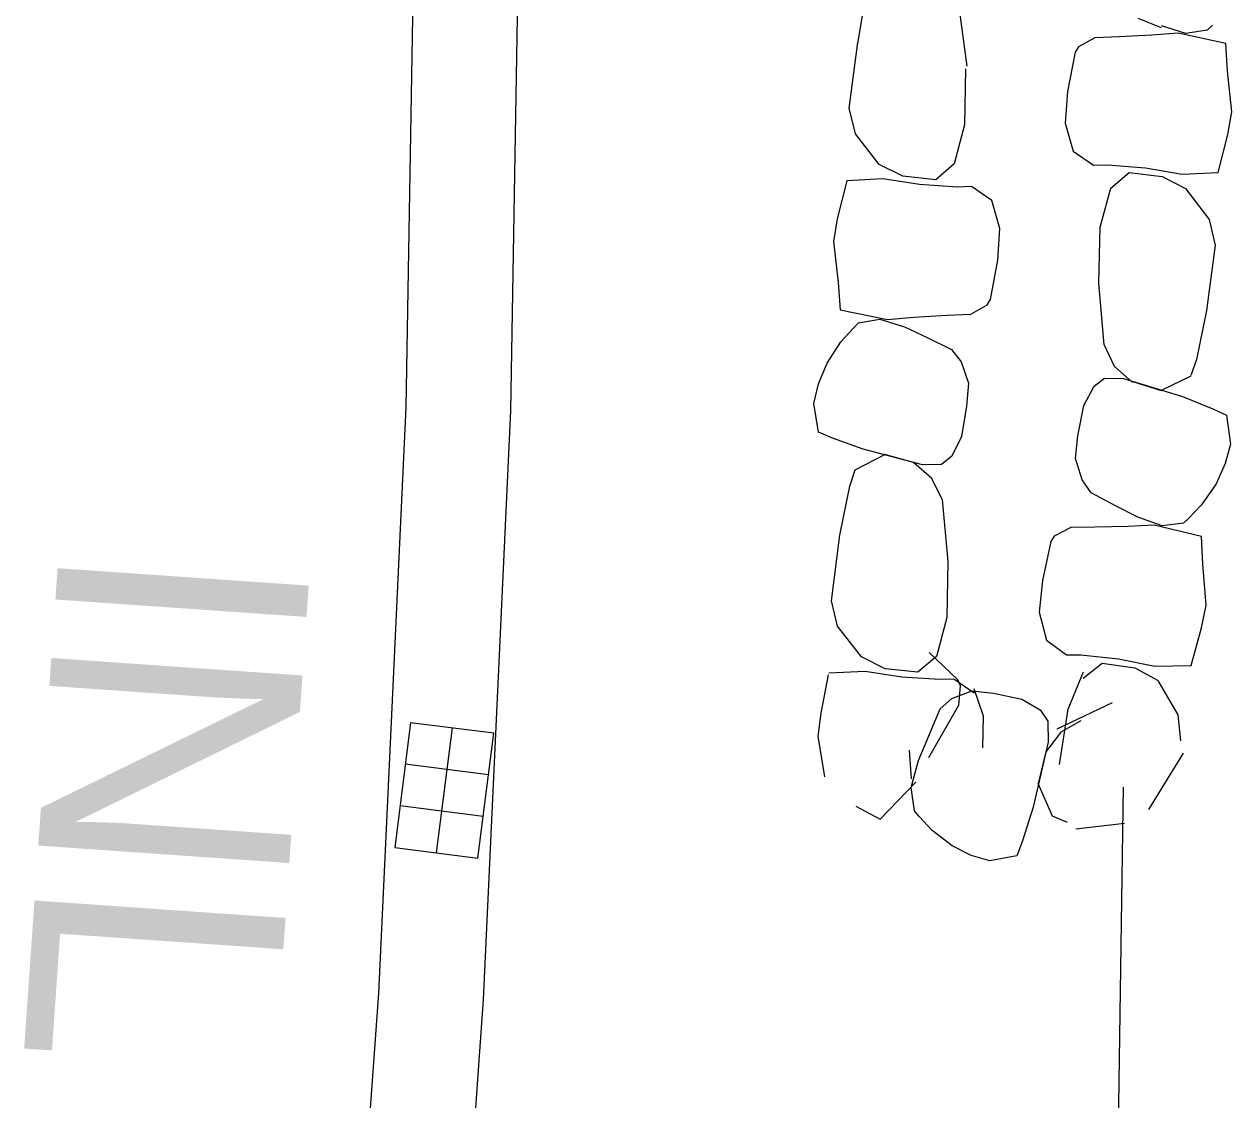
# Model space of a CAD drawing. Extents: x 589250 to 1188077, y 162953 to 363065.
# Drawn here: x 593572.59 to 593601.38, y 186206.59 to 186232.23 of the extents above; entities that cross this region are included whole.
import ezdxf

# ---------------------------------------------------------------- set-up
doc = ezdxf.new("R2010")
doc.units = 0
for name, color, linetype in [('E_DRN', 7, 'Continuous'), ('E_DRN_RipRap', 7, 'Continuous'), ('E_DRN_Text', 7, 'Continuous'), ('E_DWY', 7, 'Continuous'), ('E_RDWY_C_and_G', 7, 'Continuous')]:
    doc.layers.add(name, color=color, linetype=linetype)

msp = doc.modelspace()

# ---------------------------------------------------------------- linework, layer by layer
at = {"layer": 'E_DRN'}
for p, q in [((593581.799, 186215.576), (593581.419, 186212.601)), ((593583.783, 186215.323), (593581.799, 186215.576)), ((593582.791, 186215.45), (593582.411, 186212.474)), ((593583.403, 186212.348), (593583.783, 186215.323)), ((593583.656, 186214.331), (593581.672, 186214.585)), ((593583.53, 186213.34), (593581.546, 186213.593)), ((593581.419, 186212.601), (593583.403, 186212.348))]:
    msp.add_line(p, q, dxfattribs=at)
at = {"layer": 'E_DRN_RipRap'}
for p, q in [((593592.463, 186231.76), (593592.65, 186232.937)), ((593594.863, 186232.696), (593595.058, 186231.229)), ((593599.699, 186232.142), (593599.14, 186232.359)), ((593599.472, 186231.964), (593598.682, 186231.925)), ((593600.095, 186232.011), (593599.472, 186231.964)), ((593600.283, 186232.002), (593599.697, 186232.189)), ((593601.229, 186231.77), (593600.095, 186232.011)), ((593600.788, 186232.081), (593600.283, 186232.002)), ((593600.912, 186232.203), (593600.788, 186232.081)), ((593592.257, 186230.224), (593592.456, 186231.788)), ((593597.72, 186231.685), (593597.643, 186231.557)), ((593598.111, 186231.902), (593597.72, 186231.685)), ((593598.682, 186231.925), (593598.111, 186231.902)), ((593601.273, 186231.111), (593601.229, 186231.77)), ((593597.643, 186231.557), (593597.461, 186230.625)), ((593595.03, 186231.162), (593595.006, 186229.827)), ((593601.376, 186230.137), (593601.273, 186231.111)), ((593597.461, 186230.625), (593597.406, 186229.869)), ((593592.402, 186229.617), (593592.257, 186230.224)), ((593601.281, 186229.594), (593601.376, 186230.137)), ((593595.006, 186229.827), (593594.758, 186228.895)), ((593597.406, 186229.869), (593597.593, 186229.202)), ((593592.972, 186228.886), (593592.402, 186229.617)), ((593601.053, 186228.689), (593601.281, 186229.594)), ((593597.593, 186229.202), (593598.08, 186228.863)), ((593593.532, 186228.601), (593592.972, 186228.886)), ((593594.758, 186228.895), (593594.317, 186228.518)), ((593598.08, 186228.863), (593598.415, 186228.872)), ((593598.415, 186228.872), (593599.317, 186228.8)), ((593599.317, 186228.8), (593600.191, 186228.654)), ((593592.194, 186228.496), (593591.971, 186227.589)), ((593593.055, 186228.541), (593592.194, 186228.496)), ((593593.931, 186228.405), (593593.055, 186228.541)), ((593594.317, 186228.518), (593593.532, 186228.601)), ((593598.488, 186228.32), (593598.93, 186228.692)), ((593598.93, 186228.692), (593599.715, 186228.599)), ((593599.715, 186228.599), (593600.273, 186228.308)), ((593600.191, 186228.654), (593601.053, 186228.689)), ((593594.833, 186228.344), (593593.931, 186228.405)), ((593595.168, 186228.357), (593594.833, 186228.344)), ((593595.657, 186228.023), (593595.168, 186228.357)), ((593598.234, 186227.391), (593598.488, 186228.32)), ((593600.273, 186228.308), (593600.839, 186227.57)), ((593595.848, 186227.359), (593595.657, 186228.023)), ((593591.971, 186227.589), (593591.879, 186227.045)), ((593595.797, 186226.602), (593595.848, 186227.359)), ((593598.202, 186226.056), (593598.234, 186227.391)), ((593600.839, 186227.57), (593600.981, 186226.962)), ((593591.879, 186227.045), (593591.987, 186226.072)), ((593600.981, 186226.962), (593600.773, 186225.4)), ((593595.62, 186225.668), (593595.797, 186226.602)), ((593591.987, 186226.072), (593592.035, 186225.414)), ((593598.332, 186224.582), (593598.202, 186226.056)), ((593595.544, 186225.539), (593595.62, 186225.668)), ((593592.035, 186225.414), (593593.17, 186225.186)), ((593594.583, 186225.288), (593595.154, 186225.318)), ((593595.154, 186225.318), (593595.544, 186225.539)), ((593600.773, 186225.4), (593600.533, 186224.233)), ((593592.354, 186224.984), (593592.478, 186225.108)), ((593592.478, 186225.108), (593592.983, 186225.193)), ((593592.983, 186225.193), (593593.57, 186225.012)), ((593593.17, 186225.186), (593593.793, 186225.24)), ((593593.793, 186225.24), (593594.583, 186225.288)), ((593592.056, 186224.655), (593592.354, 186224.984)), ((593593.57, 186225.012), (593594.11, 186224.758)), ((593594.11, 186224.758), (593594.694, 186224.473)), ((593591.727, 186224.146), (593592.056, 186224.655)), ((593594.694, 186224.473), (593594.922, 186224.175)), ((593598.332, 186224.582), (593598.574, 186224.073)), ((593594.922, 186224.175), (593595.095, 186223.673)), ((593600.533, 186224.233), (593600.398, 186223.85)), ((593591.521, 186223.655), (593591.727, 186224.146)), ((593598.574, 186224.073), (593599.009, 186223.687)), ((593591.409, 186223.186), (593591.521, 186223.655)), ((593595.095, 186223.673), (593595.051, 186223.123)), ((593597.849, 186223.14), (593598.094, 186223.595)), ((593598.094, 186223.595), (593598.343, 186223.786)), ((593598.343, 186223.786), (593598.797, 186223.777)), ((593598.797, 186223.777), (593600.202, 186223.353)), ((593599.008, 186223.712), (593599.688, 186223.498)), ((593600.401, 186223.838), (593599.688, 186223.498)), ((593600.202, 186223.353), (593600.925, 186223.06)), ((593591.525, 186222.502), (593591.409, 186223.186)), ((593595.051, 186223.123), (593594.929, 186222.396)), ((593597.706, 186222.418), (593597.849, 186223.14)), ((593600.925, 186223.06), (593601.249, 186222.904)), ((593601.249, 186222.904), (593601.345, 186222.216)), ((593591.853, 186222.358), (593591.525, 186222.502)), ((593592.584, 186222.094), (593591.853, 186222.358)), ((593594.929, 186222.396), (593594.698, 186221.932)), ((593597.647, 186221.87), (593597.706, 186222.418)), ((593601.345, 186222.216), (593601.219, 186221.752)), ((593592.399, 186221.602), (593593.102, 186221.968)), ((593594, 186221.723), (593592.584, 186222.094)), ((593593.788, 186221.78), (593593.102, 186221.968)), ((593594.698, 186221.932), (593594.455, 186221.731)), ((593597.805, 186221.362), (593597.647, 186221.87)), ((593592.266, 186221.216), (593592.399, 186221.602)), ((593594.225, 186221.399), (593593.788, 186221.78)), ((593594.455, 186221.731), (593594, 186221.723)), ((593601.219, 186221.752), (593600.999, 186221.269)), ((593594.469, 186220.894), (593594.225, 186221.399)), ((593598.024, 186221.055), (593597.805, 186221.362)), ((593592.033, 186220.047), (593592.266, 186221.216)), ((593598.6, 186220.748), (593598.024, 186221.055)), ((593600.999, 186221.269), (593600.656, 186220.773)), ((593594.469, 186220.894), (593594.607, 186219.421)), ((593599.132, 186220.473), (593598.6, 186220.748)), ((593600.656, 186220.773), (593600.348, 186220.455)), ((593599.714, 186220.27), (593599.132, 186220.473)), ((593600.348, 186220.455), (593600.22, 186220.336)), ((593597.539, 186220.228), (593597.143, 186220.022)), ((593598.111, 186220.236), (593597.539, 186220.228)), ((593598.902, 186220.254), (593598.111, 186220.236)), ((593599.526, 186220.285), (593598.902, 186220.254)), ((593600.654, 186220.013), (593599.526, 186220.285)), ((593600.22, 186220.336), (593599.714, 186220.27)), ((593591.833, 186218.483), (593592.033, 186220.047)), ((593597.063, 186219.896), (593596.859, 186218.968)), ((593597.143, 186220.022), (593597.063, 186219.896)), ((593600.683, 186219.353), (593600.654, 186220.013)), ((593594.607, 186219.421), (593594.583, 186218.086)), ((593600.763, 186218.377), (593600.683, 186219.353)), ((593596.859, 186218.968), (593596.786, 186218.214)), ((593591.979, 186217.876), (593591.833, 186218.483)), ((593596.786, 186218.214), (593596.957, 186217.543)), ((593600.655, 186217.836), (593600.763, 186218.377)), ((593592.549, 186217.145), (593591.979, 186217.876)), ((593594.583, 186218.086), (593594.334, 186217.154)), ((593600.405, 186216.938), (593600.655, 186217.836)), ((593596.957, 186217.543), (593597.437, 186217.191)), ((593594.845, 186216.594), (593594.157, 186217.251)), ((593593.109, 186216.86), (593592.549, 186217.145)), ((593594.334, 186217.154), (593593.894, 186216.777)), ((593597.437, 186217.191), (593597.772, 186217.191)), ((593597.772, 186217.191), (593598.672, 186217.095)), ((593597.832, 186216.637), (593598.283, 186216.997)), ((593598.283, 186216.997), (593599.065, 186216.884)), ((593598.672, 186217.095), (593599.543, 186216.926)), ((593591.752, 186216.718), (593591.574, 186215.803)), ((593592.632, 186216.8), (593591.771, 186216.755)), ((593593.508, 186216.664), (593592.632, 186216.8)), ((593593.894, 186216.777), (593593.109, 186216.86)), ((593597.471, 186215.899), (593597.843, 186216.79)), ((593599.065, 186216.884), (593599.616, 186216.578)), ((593599.543, 186216.926), (593600.405, 186216.938)), ((593594.41, 186216.603), (593593.508, 186216.664)), ((593594.745, 186216.616), (593594.41, 186216.603)), ((593595.234, 186216.282), (593594.745, 186216.616)), ((593594.909, 186216.458), (593594.845, 186216.594)), ((593594.871, 186215.993), (593594.909, 186216.458)), ((593595.457, 186215.732), (593595.233, 186216.387)), ((593599.62, 186216.564), (593600.09, 186215.765)), ((593594.421, 186215.905), (593594.703, 186216.152)), ((593594.703, 186216.152), (593595.175, 186216.336)), ((593595.175, 186216.336), (593595.691, 186216.282)), ((593595.691, 186216.282), (593596.372, 186216.14)), ((593596.372, 186216.14), (593596.806, 186215.88)), ((593594.15, 186215.266), (593594.421, 186215.905)), ((593594.568, 186215.47), (593594.871, 186215.993)), ((593596.806, 186215.88), (593596.992, 186215.611)), ((593597.213, 186215.43), (593598.527, 186216.055)), ((593597.268, 186214.579), (593597.471, 186215.899)), ((593591.574, 186215.803), (593591.51, 186215.256)), ((593595.443, 186214.974), (593595.457, 186215.732)), ((593596.992, 186215.611), (593596.996, 186215.111)), ((593597.778, 186215.617), (593597.302, 186215.354)), ((593600.09, 186215.765), (593600.153, 186215.144)), ((593591.51, 186215.256), (593591.666, 186214.288)), ((593593.907, 186214.675), (593594.15, 186215.266)), ((593594.153, 186214.743), (593594.568, 186215.47)), ((593597.302, 186215.354), (593596.941, 186214.878)), ((593596.996, 186215.111), (593596.638, 186213.559)), ((593593.741, 186214.238), (593593.695, 186214.923)), ((593593.733, 186214.032), (593593.907, 186214.675)), ((593596.941, 186214.878), (593596.759, 186214.127)), ((593600.215, 186214.85), (593599.392, 186213.504)), ((593592.994, 186213.275), (593593.84, 186214.161)), ((593597.098, 186213.35), (593596.759, 186214.127)), ((593593.809, 186213.476), (593593.733, 186214.032)), ((593592.41, 186213.584), (593592.994, 186213.275)), ((593596.638, 186213.559), (593596.384, 186212.759)), ((593593.924, 186213.339), (593593.809, 186213.476)), ((593594.231, 186213.007), (593593.924, 186213.339)), ((593597.459, 186213.199), (593597.098, 186213.35)), ((593594.706, 186212.64), (593594.231, 186213.007)), ((593598.816, 186213.175), (593597.657, 186213.034)), ((593596.384, 186212.759), (593596.247, 186212.399)), ((593595.165, 186212.408), (593594.706, 186212.64)), ((593595.604, 186212.279), (593595.165, 186212.408)), ((593596.247, 186212.399), (593595.604, 186212.279))]:
    msp.add_line(p, q, dxfattribs=at)
at = {"layer": 'E_DWY'}
msp.add_line((593598.788, 186214.04), (593598.478, 186192.868), dxfattribs=at)
at = {"layer": 'E_RDWY_C_and_G'}
for p, q in [((593581.691, 186223.093), (593581.992, 186240.741)), ((593584.19, 186223.013), (593584.492, 186240.702)), ((593581.039, 186209.125), (593581.691, 186223.093)), ((593583.535, 186208.977), (593584.19, 186223.013)), ((593580.139, 186196.541), (593581.039, 186209.125)), ((593582.633, 186196.364), (593583.535, 186208.977))]:
    msp.add_line(p, q, dxfattribs=at)

# ---------------------------------------------------------------- texts
at = {"layer": 'E_DRN_Text'}
msp.add_text('INL', height=6, rotation=266.0189, dxfattribs=at).set_placement((593573.434, 186219.998))

doc.saveas('drawing.dxf')
